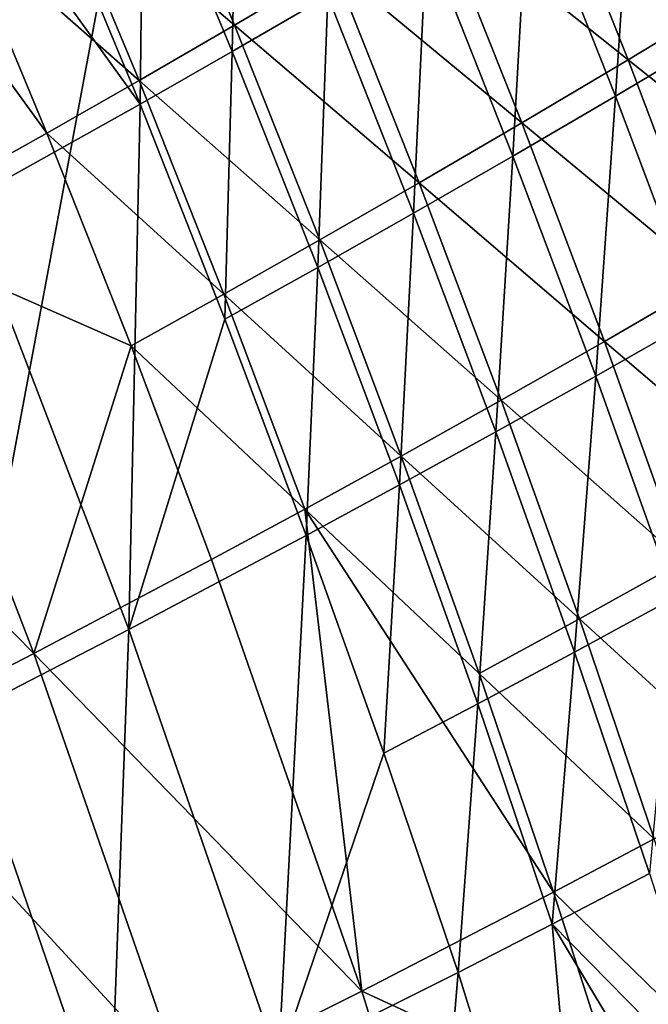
# Model space of a CAD drawing. Header units: metres. Extents: x 0 to 1400, y -1400 to 0.
# Tile 284 of 355: x 1251 to 1270, y -371 to -341. Entities that reach past the tile are written whole.
import ezdxf

# ---------------------------------------------------------------- set-up
doc = ezdxf.new("R2010")
doc.units = ezdxf.units.M

msp = doc.modelspace()

# ---------------------------------------------------------------- linework, layer by layer
at = {"layer": 'None'}
for points in [[(1249.565674, -346.731201, -367.944855), (1246.723999, -332.384979, -339.937592), (1254.909424, -343.741699, -311.947876)], [(1246.723999, -332.384979, -339.937592), (1252.213623, -337.240906, -311.943481), (1254.909424, -343.741699, -311.947876)], [(1273.279907, -332.794067, -144.204163), (1272.623779, -341.582123, -172.121323), (1269.954102, -334.855438, -172.117264)], [(1249.401489, -338.202789, -311.585205), (1243.934814, -333.418304, -339.592041), (1252.07312, -344.630463, -311.590149)], [(1243.934814, -333.418304, -339.592041), (1246.725708, -347.620911, -367.617249), (1252.07312, -344.630463, -311.590149)], [(1257.895996, -333.8797, -255.968506), (1257.718872, -342.136414, -283.955688), (1255.006714, -335.601196, -283.95108)], [(1257.718872, -342.136414, -283.955688), (1257.895996, -333.8797, -255.968506), (1260.624512, -340.450439, -255.97316)], [(1257.790894, -341.337036, -255.593552), (1255.08667, -334.839447, -255.588242), (1252.196045, -336.562103, -283.581665)], [(1257.790894, -341.337036, -255.593552), (1260.797852, -339.563812, -227.612778), (1255.08667, -334.839447, -255.588242)], [(1269.954102, -334.855438, -172.117264), (1269.389771, -343.505402, -200.055832), (1266.738525, -336.815155, -200.051392)], [(1269.954102, -334.855438, -172.117264), (1272.623779, -341.582123, -172.121323), (1269.389771, -343.505402, -200.055832)], [(1254.909424, -343.741699, -311.947876), (1252.213623, -337.240906, -311.943481), (1255.006714, -335.601196, -283.95108)], [(1255.006714, -335.601196, -283.95108), (1257.718872, -342.136414, -283.955688), (1254.909424, -343.741699, -311.947876)], [(1269.77124, -342.390198, -171.704468), (1267.12561, -335.739044, -171.699768), (1263.908203, -337.699524, -199.647308)], [(1267.12561, -335.739044, -171.699768), (1269.77124, -342.390198, -171.704468), (1273.119019, -340.36441, -143.776718)], [(1254.883911, -343.0242, -283.586884), (1252.196045, -336.562103, -283.581665), (1249.401489, -338.202789, -311.585205)], [(1257.790894, -341.337036, -255.593552), (1252.196045, -336.562103, -283.581665), (1254.883911, -343.0242, -283.586884)], [(1266.263794, -345.332123, -228.00885), (1263.629883, -338.678406, -228.004166), (1266.738525, -336.815155, -200.051392)], [(1266.738525, -336.815155, -200.051392), (1269.389771, -343.505402, -200.055832), (1266.263794, -345.332123, -228.00885)], [(1266.5354, -344.31427, -199.652451), (1263.908203, -337.699524, -199.647308), (1260.797852, -339.563812, -227.612778)], [(1266.5354, -344.31427, -199.652451), (1269.77124, -342.390198, -171.704468), (1263.908203, -337.699524, -199.647308)], [(1252.07312, -344.630463, -311.590149), (1254.883911, -343.0242, -283.586884), (1249.401489, -338.202789, -311.585205)], [(1263.629883, -338.678406, -228.004166), (1263.241943, -347.067932, -255.977951), (1260.624512, -340.450439, -255.97316)], [(1263.241943, -347.067932, -255.977951), (1263.629883, -338.678406, -228.004166), (1266.263794, -345.332123, -228.00885)], [(1263.407715, -346.142059, -227.618179), (1260.797852, -339.563812, -227.612778), (1257.790894, -341.337036, -255.593552)], [(1260.797852, -339.563812, -227.612778), (1263.407715, -346.142059, -227.618179), (1266.5354, -344.31427, -199.652451)], [(1273.119019, -340.36441, -143.776718), (1269.77124, -342.390198, -171.704468), (1275.672363, -347.093933, -143.78093)], [(1260.320435, -348.718384, -283.960419), (1257.718872, -342.136414, -283.955688), (1260.624512, -340.450439, -255.97316)], [(1260.624512, -340.450439, -255.97316), (1263.241943, -347.067932, -255.977951), (1260.320435, -348.718384, -283.960419)], [(1260.384399, -347.879059, -255.59903), (1257.790894, -341.337036, -255.593552), (1254.883911, -343.0242, -283.586884)], [(1260.384399, -347.879059, -255.59903), (1263.407715, -346.142059, -227.618179), (1257.790894, -341.337036, -255.593552)], [(1272.623779, -341.582123, -172.121323), (1271.929443, -350.240173, -200.060394), (1269.389771, -343.505402, -200.055832)], [(1257.718872, -342.136414, -283.955688), (1257.495361, -350.289215, -311.952423), (1254.909424, -343.741699, -311.947876)], [(1257.495361, -350.289215, -311.952423), (1257.718872, -342.136414, -283.955688), (1260.320435, -348.718384, -283.960419)], [(1269.77124, -342.390198, -171.704468), (1266.5354, -344.31427, -199.652451), (1272.304932, -349.08371, -171.70929)], [(1275.672363, -347.093933, -143.78093), (1269.77124, -342.390198, -171.704468), (1272.304932, -349.08371, -171.70929)], [(1257.461426, -349.530731, -283.592224), (1254.883911, -343.0242, -283.586884), (1252.07312, -344.630463, -311.590149)], [(1254.883911, -343.0242, -283.586884), (1257.461426, -349.530731, -283.592224), (1260.384399, -347.879059, -255.59903)], [(1269.389771, -343.505402, -200.055832), (1268.786621, -352.030334, -228.013672), (1266.263794, -345.332123, -228.00885)], [(1269.389771, -343.505402, -200.055832), (1271.929443, -350.240173, -200.060394), (1268.786621, -352.030334, -228.013672)], [(1254.909424, -343.741699, -311.947876), (1254.564087, -359.742889, -367.952637), (1249.565674, -346.731201, -367.944855)], [(1254.909424, -343.741699, -311.947876), (1257.495361, -350.289215, -311.952423), (1254.564087, -359.742889, -367.952637)], [(1266.5354, -344.31427, -199.652451), (1263.407715, -346.142059, -227.618179), (1269.051025, -350.971283, -199.657715)], [(1272.304932, -349.08371, -171.70929), (1266.5354, -344.31427, -199.652451), (1269.051025, -350.971283, -199.657715)], [(1252.07312, -344.630463, -311.590149), (1246.725708, -347.620911, -367.617249), (1254.634888, -351.102631, -311.595215)], [(1254.634888, -351.102631, -311.595215), (1257.461426, -349.530731, -283.592224), (1252.07312, -344.630463, -311.590149)], [(1265.748657, -353.729858, -255.98288), (1263.241943, -347.067932, -255.977951), (1266.263794, -345.332123, -228.00885)], [(1266.263794, -345.332123, -228.00885), (1268.786621, -352.030334, -228.013672), (1265.748657, -353.729858, -255.98288)], [(1263.407715, -346.142059, -227.618179), (1260.384399, -347.879059, -255.59903), (1265.906494, -352.762543, -227.623718)], [(1269.051025, -350.971283, -199.657715), (1263.407715, -346.142059, -227.618179), (1265.906494, -352.762543, -227.623718)], [(1254.564087, -359.742889, -367.952637), (1249.493042, -362.364319, -423.947754), (1249.565674, -346.731201, -367.944855)], [(1263.241943, -347.067932, -255.977951), (1262.811646, -355.344757, -283.965271), (1260.320435, -348.718384, -283.960419)], [(1262.811646, -355.344757, -283.965271), (1263.241943, -347.067932, -255.977951), (1265.748657, -353.729858, -255.98288)], [(1241.718506, -350.349823, -423.659607), (1251.675903, -360.479797, -367.625336), (1246.725708, -347.620911, -367.617249)], [(1246.725708, -347.620911, -367.617249), (1251.675903, -360.479797, -367.625336), (1254.634888, -351.102631, -311.595215)], [(1260.384399, -347.879059, -255.59903), (1257.461426, -349.530731, -283.592224), (1262.867065, -354.463318, -255.60463)], [(1265.906494, -352.762543, -227.623718), (1260.384399, -347.879059, -255.59903), (1262.867065, -354.463318, -255.60463)], [(1259.971313, -356.881195, -311.957092), (1257.495361, -350.289215, -311.952423), (1260.320435, -348.718384, -283.960419)], [(1260.320435, -348.718384, -283.960419), (1262.811646, -355.344757, -283.965271), (1259.971313, -356.881195, -311.957092)], [(1269.051025, -350.971283, -199.657715), (1274.727051, -355.817322, -171.714203), (1272.304932, -349.08371, -171.70929)], [(1257.461426, -349.530731, -283.592224), (1254.634888, -351.102631, -311.595215), (1259.928589, -356.079529, -283.597717)], [(1262.867065, -354.463318, -255.60463), (1257.461426, -349.530731, -283.592224), (1259.928589, -356.079529, -283.597717)], [(1271.929443, -350.240173, -200.060394), (1271.198242, -358.77066, -228.018631), (1268.786621, -352.030334, -228.013672)], [(1241.718506, -350.349823, -423.659607), (1246.599609, -363.099396, -423.664093), (1251.675903, -360.479797, -367.625336)], [(1254.564087, -359.742889, -367.952637), (1257.495361, -350.289215, -311.952423), (1259.971313, -356.881195, -311.957092)], [(1254.634888, -351.102631, -311.595215), (1251.675903, -360.479797, -367.625336), (1257.086792, -357.617035, -311.600403)], [(1259.928589, -356.079529, -283.597717), (1254.634888, -351.102631, -311.595215), (1257.086792, -357.617035, -311.600403)], [(1265.906494, -352.762543, -227.623718), (1271.455444, -357.668365, -199.663101), (1269.051025, -350.971283, -199.657715)], [(1271.455444, -357.668365, -199.663101), (1274.727051, -355.817322, -171.714203), (1269.051025, -350.971283, -199.657715)], [(1268.786621, -352.030334, -228.013672), (1268.144775, -360.433899, -255.987946), (1265.748657, -353.729858, -255.98288)], [(1268.786621, -352.030334, -228.013672), (1271.198242, -358.77066, -228.018631), (1268.144775, -360.433899, -255.987946)], [(1262.867065, -354.463318, -255.60463), (1268.294434, -359.423004, -227.629379), (1265.906494, -352.762543, -227.623718)], [(1268.294434, -359.423004, -227.629379), (1271.455444, -357.668365, -199.663101), (1265.906494, -352.762543, -227.623718)], [(1265.192749, -362.013275, -283.970276), (1262.811646, -355.344757, -283.965271), (1265.748657, -353.729858, -255.98288)], [(1265.748657, -353.729858, -255.98288), (1268.144775, -360.433899, -255.987946), (1265.192749, -362.013275, -283.970276)], [(1259.928589, -356.079529, -283.597717), (1265.23938, -361.087555, -255.610352), (1262.867065, -354.463318, -255.60463)], [(1265.23938, -361.087555, -255.610352), (1268.294434, -359.423004, -227.629379), (1262.867065, -354.463318, -255.60463)], [(1262.811646, -355.344757, -283.965271), (1262.337524, -363.51532, -311.961884), (1259.971313, -356.881195, -311.957092)], [(1262.337524, -363.51532, -311.961884), (1262.811646, -355.344757, -283.965271), (1265.192749, -362.013275, -283.970276)], [(1257.086792, -357.617035, -311.600403), (1261.662598, -370.763824, -311.611176), (1259.928589, -356.079529, -283.597717)], [(1261.662598, -370.763824, -311.611176), (1267.501831, -367.749573, -255.616196), (1259.928589, -356.079529, -283.597717)], [(1267.501831, -367.749573, -255.616196), (1265.23938, -361.087555, -255.610352), (1259.928589, -356.079529, -283.597717)], [(1259.126953, -372.924072, -367.960846), (1254.564087, -359.742889, -367.952637), (1259.971313, -356.881195, -311.957092)], [(1259.971313, -356.881195, -311.957092), (1262.337524, -363.51532, -311.961884), (1259.126953, -372.924072, -367.960846)], [(1257.086792, -357.617035, -311.600403), (1251.675903, -360.479797, -367.625336), (1261.662598, -370.763824, -311.611176)], [(1273.749023, -364.403198, -199.66861), (1271.455444, -357.668365, -199.663101), (1268.294434, -359.423004, -227.629379)], [(1271.198242, -358.77066, -228.018631), (1270.430542, -367.177704, -255.993134), (1268.144775, -360.433899, -255.987946)], [(1270.571899, -366.121246, -227.635147), (1268.294434, -359.423004, -227.629379), (1265.23938, -361.087555, -255.610352)], [(1273.749023, -364.403198, -199.66861), (1268.294434, -359.423004, -227.629379), (1270.571899, -366.121246, -227.635147)], [(1249.493042, -362.364319, -423.947754), (1254.564087, -359.742889, -367.952637), (1253.989502, -375.437653, -423.953613)], [(1254.564087, -359.742889, -367.952637), (1259.126953, -372.924072, -367.960846), (1253.989502, -375.437653, -423.953613)], [(1246.599609, -363.099396, -423.664093), (1256.192017, -373.499786, -367.63382), (1251.675903, -360.479797, -367.625336)], [(1251.675903, -360.479797, -367.625336), (1256.192017, -373.499786, -367.63382), (1261.662598, -370.763824, -311.611176)], [(1268.144775, -360.433899, -255.987946), (1267.463745, -368.721619, -283.975403), (1265.192749, -362.013275, -283.970276)], [(1268.144775, -360.433899, -255.987946), (1270.430542, -367.177704, -255.993134), (1267.463745, -368.721619, -283.975403)], [(1270.571899, -366.121246, -227.635147), (1265.23938, -361.087555, -255.610352), (1267.501831, -367.749573, -255.616196)], [(1264.594116, -370.189362, -311.966797), (1262.337524, -363.51532, -311.961884), (1265.192749, -362.013275, -283.970276)], [(1265.192749, -362.013275, -283.970276), (1267.463745, -368.721619, -283.975403), (1264.594116, -370.189362, -311.966797)], [(1253.989502, -375.437653, -423.953613), (1249.531616, -375.65033, -469.019775), (1249.493042, -362.364319, -423.947754)], [(1246.599609, -363.099396, -423.664093), (1251.049683, -376.011719, -423.668884), (1256.192017, -373.499786, -367.63382)], [(1262.337524, -363.51532, -311.961884), (1264.594116, -370.189362, -311.966797), (1259.126953, -372.924072, -367.960846)], [(1272.739624, -372.855011, -227.641037), (1270.571899, -366.121246, -227.635147), (1267.501831, -367.749573, -255.616196)], [(1270.430542, -367.177704, -255.993134), (1272.606079, -373.959015, -255.998444), (1267.463745, -368.721619, -283.975403)], [(1269.654663, -374.447144, -255.622162), (1267.501831, -367.749573, -255.616196), (1261.662598, -370.763824, -311.611176)], [(1267.501831, -367.749573, -255.616196), (1269.654663, -374.447144, -255.622162), (1272.739624, -372.855011, -227.641037)], [(1267.463745, -368.721619, -283.975403), (1268.779297, -383.647888, -311.97699), (1264.594116, -370.189362, -311.966797)], [(1272.606079, -373.959015, -255.998444), (1274.671631, -380.775452, -256.003876), (1267.463745, -368.721619, -283.975403)], [(1274.671631, -380.775452, -256.003876), (1268.779297, -383.647888, -311.97699), (1267.463745, -368.721619, -283.975403)], [(1264.594116, -370.189362, -311.966797), (1263.255249, -386.256622, -367.969421), (1259.126953, -372.924072, -367.960846)], [(1268.779297, -383.647888, -311.97699), (1263.255249, -386.256622, -367.969421), (1264.594116, -370.189362, -311.966797)], [(1261.662598, -370.763824, -311.611176), (1256.192017, -373.499786, -367.63382), (1265.803833, -384.053375, -311.622375)], [(1265.803833, -384.053375, -311.622375), (1269.654663, -374.447144, -255.622162), (1261.662598, -370.763824, -311.611176)]]:
    msp.add_3dface(points, dxfattribs=at)
at = {"layer": 'None0'}
for points in [[(1150.81958, -781.702271, -521.977783), (1294.119019, -124.129761, -521.977783), (1274.459961, -120.453018, -521.977783)], [(1274.459961, -120.453018, -521.977783), (1274.459961, -120.453018, -541.977783), (1150.81958, -781.702271, -521.977783)], [(1274.459961, -120.453018, -541.977783), (1150.81958, -781.702271, -541.977783), (1150.81958, -781.702271, -521.977783)], [(1294.119019, -124.129761, -541.977783), (1150.81958, -781.702271, -541.977783), (1274.459961, -120.453018, -541.977783)], [(1170.478882, -785.378174, -521.977783), (1294.119019, -124.129761, -521.977783), (1150.81958, -781.702271, -521.977783)], [(1294.119019, -124.129761, -541.977783), (1170.478882, -785.378174, -541.977783), (1150.81958, -781.702271, -541.977783)], [(1170.478882, -785.378174, -521.977783), (1170.478882, -785.378174, -541.977783), (1294.119019, -124.129761, -521.977783)], [(1170.478882, -785.378174, -541.977783), (1294.119019, -124.129761, -541.977783), (1294.119019, -124.129761, -521.977783)]]:
    msp.add_3dface(points, dxfattribs=at)

doc.saveas('drawing.dxf')
